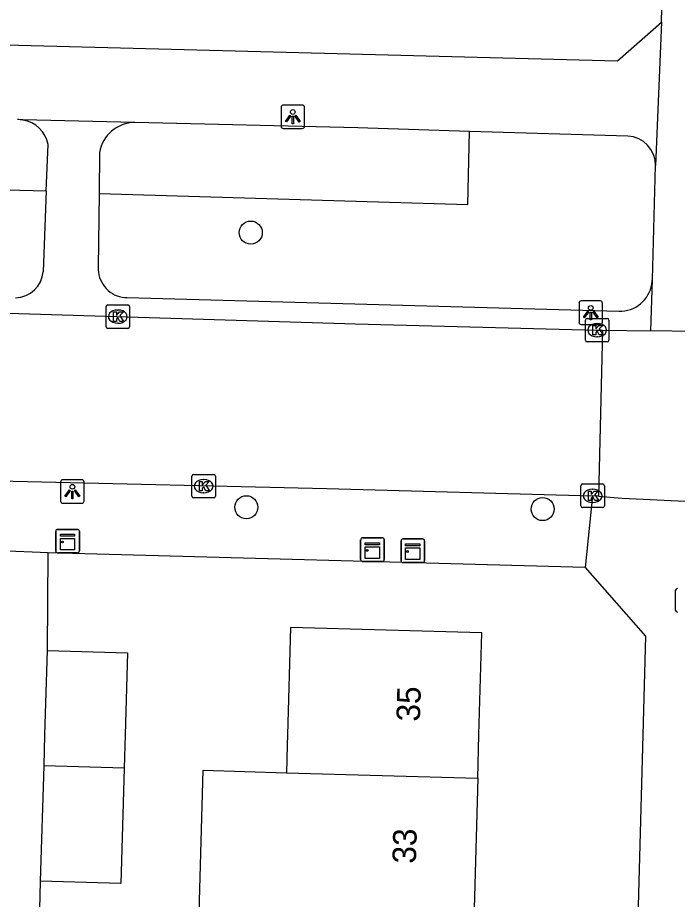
# Model space of a CAD drawing. Extents: x 162026 to 163499, y 387297 to 388169.
# Drawn here: x 162856.55 to 162884.55, y 387743.02 to 387780.44 of the extents above; entities that cross this region are included whole.
import ezdxf

# ---------------------------------------------------------------- set-up
doc = ezdxf.new("R2010")
doc.units = 0
for name, color, linetype in [('IMGEO_Boom', 7, 'Continuous'), ('IMGEO_Brandkraan', 7, 'Continuous'), ('IMGEO_Groenvoorziening', 7, 'Continuous'), ('IMGEO_Kast', 7, 'Continuous'), ('IMGEO_Kolk', 7, 'Continuous'), ('IMGEO_Lichtpunt', 7, 'Continuous'), ('IMGEO_Pand', 7, 'Continuous'), ('IMGEO_Pand_nummerreeks', 7, 'Continuous'), ('IMGEO_Rijbaan_lokaal_open', 7, 'Continuous'), ('IMGEO_Voetpad_open', 7, 'Continuous')]:
    doc.layers.add(name, color=color, linetype=linetype)

msp = doc.modelspace()

# ---------------------------------------------------------------- linework, layer by layer
at = {"layer": 'IMGEO_Boom'}
for centre in [(162866.445, 387771.321), (162866.259, 387759.664), (162878.831, 387759.587)]:
    msp.add_circle(centre, 0.489, dxfattribs=at)
at = {"layer": 'IMGEO_Brandkraan'}
msp.add_line((162884.474, 387755.289), (162884.474, 387756.141), dxfattribs=at)
msp.add_lwpolyline([(162884.474, 387755.289), (162884.474, 387756.141)], dxfattribs=at)
for centre, start, end in [((162884.551, 387756.139), 91.552, 178.448), ((162884.551, 387756.139), 91.552, 178.448), ((162884.551, 387755.291), 181.552, 268.448), ((162884.551, 387755.291), 181.552, 268.448)]:
    msp.add_arc(centre, 0.0765, start, end, dxfattribs=at)
at = {"layer": 'IMGEO_Groenvoorziening'}
for points in [[(162838.973, 387776.546), (162838.836, 387773.571), (162857.767, 387773.089)], [(162860.006, 387772.984), (162875.661, 387772.519), (162875.731, 387775.618)]]:
    msp.add_lwpolyline(points, dxfattribs=at)
at = {"layer": 'IMGEO_Kast'}
for p, q in [((162858.172, 387757.802), (162858.172, 387758.643)), ((162858.172, 387758.643), (162858.172, 387757.802)), ((162858.247, 387758.727), (162859.088, 387758.727)), ((162859.088, 387758.727), (162858.247, 387758.727)), ((162859.172, 387758.652), (162859.172, 387757.811)), ((162859.172, 387757.811), (162859.172, 387758.652)), ((162871.109, 387757.443), (162871.109, 387758.284)), ((162871.109, 387758.284), (162871.109, 387757.443)), ((162871.184, 387758.368), (162872.025, 387758.368)), ((162872.025, 387758.368), (162871.184, 387758.368)), ((162872.109, 387758.293), (162872.109, 387757.452)), ((162872.109, 387757.452), (162872.109, 387758.293)), ((162872.823, 387757.396), (162872.823, 387758.237)), ((162872.823, 387758.237), (162872.823, 387757.396)), ((162872.898, 387758.321), (162873.739, 387758.321)), ((162873.739, 387758.321), (162872.898, 387758.321)), ((162873.823, 387758.246), (162873.823, 387757.405)), ((162873.823, 387757.405), (162873.823, 387758.246)), ((162859.097, 387757.727), (162858.256, 387757.727)), ((162858.256, 387757.727), (162859.097, 387757.727)), ((162872.034, 387757.368), (162871.193, 387757.368)), ((162871.193, 387757.368), (162872.034, 387757.368)), ((162873.748, 387757.321), (162872.907, 387757.321)), ((162872.907, 387757.321), (162873.748, 387757.321))]:
    msp.add_line(p, q, dxfattribs=at)
for points in [[(162858.367, 387758.517), (162858.967, 387758.517), (162858.967, 387758.432), (162858.367, 387758.432), (162858.367, 387758.517)], [(162858.367, 387758.342), (162858.967, 387758.342), (162858.967, 387757.853), (162858.367, 387757.853), (162858.367, 387758.342)], [(162871.304, 387758.158), (162871.904, 387758.158), (162871.904, 387758.073), (162871.304, 387758.073), (162871.304, 387758.158)], [(162873.018, 387758.111), (162873.618, 387758.111), (162873.618, 387758.026), (162873.018, 387758.026), (162873.018, 387758.111)], [(162871.304, 387757.983), (162871.904, 387757.983), (162871.904, 387757.494), (162871.304, 387757.494), (162871.304, 387757.983)], [(162873.018, 387757.936), (162873.618, 387757.936), (162873.618, 387757.447), (162873.018, 387757.447), (162873.018, 387757.936)]]:
    msp.add_lwpolyline(points, dxfattribs=at)
for centre in [(162858.451, 387758.191), (162871.388, 387757.832), (162873.102, 387757.785)]:
    msp.add_circle(centre, 0.0377, dxfattribs=at)
for centre, start, end in [((162858.25, 387758.649), 92.4484, 184.2845), ((162858.25, 387758.649), 92.4484, 184.2845), ((162859.094, 387758.649), 2.4484, 94.2845), ((162859.094, 387758.649), 2.4484, 94.2845), ((162871.187, 387758.29), 92.4484, 184.2845), ((162871.187, 387758.29), 92.4484, 184.2845), ((162872.031, 387758.29), 2.4484, 94.2845), ((162872.031, 387758.29), 2.4484, 94.2845), ((162872.901, 387758.243), 92.4484, 184.2845), ((162872.901, 387758.243), 92.4484, 184.2845), ((162873.745, 387758.243), 2.4484, 94.2845), ((162873.745, 387758.243), 2.4484, 94.2845), ((162858.25, 387757.805), 182.4484, 274.2845), ((162858.25, 387757.805), 182.4484, 274.2845), ((162859.094, 387757.805), 272.4484, 4.2845), ((162859.094, 387757.805), 272.4484, 4.2845), ((162871.187, 387757.446), 182.4484, 274.2845), ((162871.187, 387757.446), 182.4484, 274.2845), ((162872.031, 387757.446), 272.4484, 4.2845), ((162872.031, 387757.446), 272.4484, 4.2845), ((162872.901, 387757.399), 182.4484, 274.2845), ((162872.901, 387757.399), 182.4484, 274.2845), ((162873.745, 387757.399), 272.4484, 4.2845), ((162873.745, 387757.399), 272.4484, 4.2845)]:
    msp.add_arc(centre, 0.0779, start, end, dxfattribs=at)
at = {"layer": 'IMGEO_Kolk'}
for p, q in [((162860.302, 387767.329), (162860.302, 387768.181)), ((162860.377, 387768.255), (162861.229, 387768.255)), ((162861.303, 387768.181), (162861.303, 387767.329)), ((162860.79, 387768.035), (162860.815, 387768.035)), ((162860.813, 387767.475), (162860.788, 387767.475)), ((162880.644, 387766.756), (162880.644, 387767.608)), ((162880.719, 387767.682), (162881.571, 387767.682)), ((162881.132, 387767.462), (162881.157, 387767.462)), ((162881.645, 387767.608), (162881.645, 387766.756)), ((162861.229, 387767.255), (162860.377, 387767.255)), ((162881.571, 387766.682), (162880.719, 387766.682)), ((162881.155, 387766.902), (162881.13, 387766.902)), ((162864.021, 387761.06), (162864.873, 387761.06)), ((162863.946, 387760.134), (162863.946, 387760.986)), ((162864.434, 387760.84), (162864.459, 387760.84)), ((162864.947, 387760.986), (162864.947, 387760.134)), ((162880.451, 387759.727), (162880.451, 387760.579)), ((162880.526, 387760.653), (162881.378, 387760.653)), ((162880.939, 387760.433), (162880.964, 387760.433)), ((162881.452, 387760.579), (162881.452, 387759.727)), ((162864.873, 387760.06), (162864.021, 387760.06)), ((162864.457, 387760.28), (162864.432, 387760.28)), ((162881.378, 387759.653), (162880.526, 387759.653)), ((162880.962, 387759.873), (162880.937, 387759.873))]:
    msp.add_line(p, q, dxfattribs=at)
for points in [[(162860.302, 387767.329), (162860.302, 387768.181)], [(162860.377, 387768.255), (162861.229, 387768.255)], [(162861.303, 387768.181), (162861.303, 387767.329)], [(162860.623, 387767.955), (162860.746, 387767.955), (162860.746, 387767.804), (162860.876, 387767.955), (162861.04, 387767.955), (162860.894, 387767.804), (162861.047, 387767.555), (162860.895, 387767.555), (162860.81, 387767.719), (162860.746, 387767.652), (162860.746, 387767.555), (162860.623, 387767.555), (162860.623, 387767.955)], [(162880.644, 387766.756), (162880.644, 387767.608)], [(162880.719, 387767.682), (162881.571, 387767.682)], [(162881.645, 387767.608), (162881.645, 387766.756)], [(162861.229, 387767.255), (162860.377, 387767.255)], [(162880.965, 387767.382), (162881.088, 387767.382), (162881.088, 387767.231), (162881.218, 387767.382), (162881.382, 387767.382), (162881.236, 387767.231), (162881.389, 387766.982), (162881.237, 387766.982), (162881.152, 387767.146), (162881.088, 387767.079), (162881.088, 387766.982), (162880.965, 387766.982), (162880.965, 387767.382)], [(162881.571, 387766.682), (162880.719, 387766.682)], [(162864.021, 387761.06), (162864.873, 387761.06)], [(162863.946, 387760.134), (162863.946, 387760.986)], [(162864.267, 387760.76), (162864.39, 387760.76), (162864.39, 387760.609), (162864.52, 387760.76), (162864.684, 387760.76), (162864.538, 387760.609), (162864.691, 387760.36), (162864.539, 387760.36), (162864.454, 387760.524), (162864.39, 387760.457), (162864.39, 387760.36), (162864.267, 387760.36), (162864.267, 387760.76)], [(162864.947, 387760.986), (162864.947, 387760.134)], [(162880.451, 387759.727), (162880.451, 387760.579)], [(162880.526, 387760.653), (162881.378, 387760.653)], [(162880.772, 387760.353), (162880.895, 387760.353), (162880.895, 387760.202), (162881.025, 387760.353), (162881.189, 387760.353), (162881.043, 387760.202), (162881.196, 387759.953), (162881.044, 387759.953), (162880.959, 387760.117), (162880.895, 387760.05), (162880.895, 387759.953), (162880.772, 387759.953), (162880.772, 387760.353)], [(162881.452, 387760.579), (162881.452, 387759.727)], [(162864.873, 387760.06), (162864.021, 387760.06)], [(162881.378, 387759.653), (162880.526, 387759.653)]]:
    msp.add_lwpolyline(points, dxfattribs=at)
for centre, start, end in [((162860.379, 387768.179), 91.552, 178.448), ((162860.379, 387768.179), 91.552, 178.448), ((162861.227, 387768.179), 1.552, 88.448), ((162861.227, 387768.179), 1.552, 88.448), ((162880.721, 387767.606), 91.552, 178.448), ((162880.721, 387767.606), 91.552, 178.448), ((162881.569, 387767.606), 1.552, 88.448), ((162881.569, 387767.606), 1.552, 88.448), ((162860.379, 387767.331), 181.552, 268.448), ((162860.379, 387767.331), 181.552, 268.448), ((162861.227, 387767.331), 271.552, 358.448), ((162861.227, 387767.331), 271.552, 358.448), ((162880.721, 387766.758), 181.552, 268.448), ((162880.721, 387766.758), 181.552, 268.448), ((162881.569, 387766.758), 271.552, 358.448), ((162881.569, 387766.758), 271.552, 358.448), ((162864.023, 387760.984), 91.552, 178.448), ((162864.023, 387760.984), 91.552, 178.448), ((162864.871, 387760.984), 1.552, 88.448), ((162864.871, 387760.984), 1.552, 88.448), ((162880.528, 387760.577), 91.552, 178.448), ((162880.528, 387760.577), 91.552, 178.448), ((162881.376, 387760.577), 1.552, 88.448), ((162881.376, 387760.577), 1.552, 88.448), ((162864.023, 387760.136), 181.552, 268.448), ((162864.023, 387760.136), 181.552, 268.448), ((162864.871, 387760.136), 271.552, 358.448), ((162864.871, 387760.136), 271.552, 358.448), ((162880.528, 387759.729), 181.552, 268.448), ((162880.528, 387759.729), 181.552, 268.448), ((162881.376, 387759.729), 271.552, 358.448), ((162881.376, 387759.729), 271.552, 358.448)]:
    msp.add_arc(centre, 0.0765, start, end, dxfattribs=at)
for centre, major_axis, ratio, start_param, end_param in [((162860.789, 387767.755), (-0.387, 0.002), 0.722429, 4.712389, 7.853982), ((162860.814, 387767.755), (-0.39, 0.002), 0.717154, 1.570796, 4.712389), ((162881.131, 387767.182), (-0.387, 0.002), 0.722429, 4.712389, 7.853982), ((162881.156, 387767.182), (-0.39, 0.002), 0.717154, 1.570796, 4.712389), ((162864.433, 387760.56), (-0.387, 0.002), 0.722429, 4.712389, 7.853982), ((162864.458, 387760.56), (-0.39, 0.002), 0.717154, 1.570796, 4.712389), ((162880.938, 387760.153), (-0.387, 0.002), 0.722429, 4.712389, 7.853982), ((162880.963, 387760.153), (-0.39, 0.002), 0.717154, 1.570796, 4.712389)]:
    msp.add_ellipse(centre, major_axis=major_axis, ratio=ratio, start_param=start_param, end_param=end_param, dxfattribs=at)
at = {"layer": 'IMGEO_Lichtpunt'}
for p, q in [((162867.731, 387776.641), (162867.731, 387775.834)), ((162867.731, 387776.641), (162867.731, 387775.834)), ((162868.633, 387776.736), (162867.825, 387776.736)), ((162868.633, 387776.736), (162867.825, 387776.736)), ((162868.727, 387775.834), (162868.727, 387776.641)), ((162868.727, 387775.834), (162868.727, 387776.641)), ((162867.825, 387775.74), (162868.633, 387775.74)), ((162867.825, 387775.74), (162868.633, 387775.74)), ((162880.375, 387768.325), (162880.375, 387767.518)), ((162880.375, 387768.325), (162880.375, 387767.518)), ((162881.277, 387768.42), (162880.469, 387768.42)), ((162881.277, 387768.42), (162880.469, 387768.42)), ((162881.371, 387767.518), (162881.371, 387768.325)), ((162881.371, 387767.518), (162881.371, 387768.325)), ((162880.469, 387767.424), (162881.277, 387767.424)), ((162880.469, 387767.424), (162881.277, 387767.424)), ((162858.375, 387760.735), (162858.375, 387759.928)), ((162858.375, 387760.735), (162858.375, 387759.928)), ((162859.277, 387760.83), (162858.469, 387760.83)), ((162859.277, 387760.83), (162858.469, 387760.83)), ((162859.371, 387759.928), (162859.371, 387760.735)), ((162859.371, 387759.928), (162859.371, 387760.735)), ((162858.469, 387759.834), (162859.277, 387759.834)), ((162858.469, 387759.834), (162859.277, 387759.834))]:
    msp.add_line(p, q, dxfattribs=at)
for points in [[(162868.105, 387776.305), (162868.144, 387776.277), (162867.956, 387776.015), (162867.918, 387776.042), (162868.105, 387776.305)], [(162868.207, 387776.257), (162868.254, 387776.257), (162868.254, 387775.935), (162868.207, 387775.935), (162868.207, 387776.257)], [(162868.317, 387776.277), (162868.355, 387776.304), (162868.542, 387776.042), (162868.503, 387776.014), (162868.317, 387776.277)], [(162880.749, 387767.989), (162880.788, 387767.961), (162880.6, 387767.699), (162880.562, 387767.726), (162880.749, 387767.989)], [(162880.851, 387767.941), (162880.898, 387767.941), (162880.898, 387767.619), (162880.851, 387767.619), (162880.851, 387767.941)], [(162880.961, 387767.961), (162880.999, 387767.988), (162881.186, 387767.726), (162881.147, 387767.698), (162880.961, 387767.961)], [(162858.749, 387760.399), (162858.788, 387760.371), (162858.6, 387760.109), (162858.562, 387760.136), (162858.749, 387760.399)], [(162858.851, 387760.351), (162858.898, 387760.351), (162858.898, 387760.029), (162858.851, 387760.029), (162858.851, 387760.351)], [(162858.961, 387760.371), (162858.999, 387760.398), (162859.186, 387760.136), (162859.147, 387760.108), (162858.961, 387760.371)]]:
    msp.add_lwpolyline(points, dxfattribs=at)
for centre in [(162868.23, 387776.439), (162880.874, 387768.123), (162858.874, 387760.533)]:
    msp.add_circle(centre, 0.0994, dxfattribs=at)
for centre, start, end in [((162867.825, 387776.641), 90, 180), ((162867.825, 387776.641), 90, 180), ((162868.633, 387776.641), 0, 90), ((162868.633, 387776.641), 0, 90), ((162867.825, 387775.834), 180, 270), ((162867.825, 387775.834), 180, 270), ((162868.633, 387775.834), 270, 0), ((162868.633, 387775.834), 270, 360), ((162880.469, 387768.325), 90, 180), ((162880.469, 387768.325), 90, 180), ((162881.277, 387768.325), 0, 90), ((162881.277, 387768.325), 0, 90), ((162880.469, 387767.518), 180, 270), ((162880.469, 387767.518), 180, 270), ((162881.277, 387767.518), 270, 0), ((162881.277, 387767.518), 270, 360), ((162858.469, 387760.735), 90, 180), ((162858.469, 387760.735), 90, 180), ((162859.277, 387760.735), 0, 90), ((162859.277, 387760.735), 0, 90), ((162858.469, 387759.928), 180, 270), ((162858.469, 387759.928), 180, 270), ((162859.277, 387759.928), 270, 0), ((162859.277, 387759.928), 270, 360)]:
    msp.add_arc(centre, 0.0946, start, end, dxfattribs=at)
at = {"layer": 'IMGEO_Pand'}
for points in [[(162876.077, 387748.17), (162876.129, 387750), (162876.252, 387754.332), (162868.13, 387754.563), (162868, 387750), (162867.988, 387749.566), (162867.955, 387748.401)], [(162857.671, 387748.693), (162857.711, 387750), (162857.82, 387753.591)], [(162857.82, 387753.591), (162861.217, 387753.485), (162861.117, 387750), (162861.077, 387748.597)], [(162857.523, 387743.799), (162857.671, 387748.693)], [(162861.077, 387748.597), (162860.937, 387743.696), (162857.523, 387743.799)], [(162861.077, 387748.597), (162857.671, 387748.693)], [(162867.783, 387742.352), (162864.252, 387742.452), (162864.424, 387748.501), (162867.955, 387748.401)], [(162867.955, 387748.401), (162876.077, 387748.17)], [(162876.077, 387748.17), (162875.905, 387742.121)]]:
    msp.add_lwpolyline(points, dxfattribs=at)
at = {"layer": 'IMGEO_Rijbaan_lokaal_open'}
for points in [[(162851.975, 387768.023), (162870.885, 387767.456), (162881.145, 387767.182), (162881.37, 387767.179)], [(162881.37, 387767.179), (162881.196, 387760.133)], [(162881.37, 387767.179), (162883.423, 387767.152)], [(162885.223, 387767.128), (162883.423, 387767.152)], [(162851.777, 387760.906), (162852.681, 387760.88), (162856.363, 387760.778), (162869.669, 387760.467), (162880.952, 387760.153)], [(162881.196, 387760.133), (162880.952, 387760.153)], [(162881.196, 387760.133), (162882.203, 387760.048), (162885.182, 387759.911), (162886.159, 387759.836)]]:
    msp.add_lwpolyline(points, dxfattribs=at)
at = {"layer": 'IMGEO_Voetpad_open'}
for points in [[(162883.88, 387780.251), (162884.424, 387803.745)], [(162833.854, 387779.874), (162882.011, 387778.611), (162883.88, 387780.251)], [(162883.88, 387780.251), (162883.624, 387774.17)], [(162861.523, 387775.995), (162856.776, 387776.1)], [(162875.731, 387775.618), (162870.994, 387775.762), (162861.523, 387775.995)], [(162882.445, 387775.415), (162875.731, 387775.618)], [(162857.767, 387773.089), (162857.841, 387775.064)], [(162860.025, 387774.72), (162860.006, 387772.984)], [(162883.489, 387769.331), (162883.624, 387774.17)], [(162857.767, 387773.089), (162857.639, 387769.662)], [(162860.006, 387772.984), (162859.973, 387769.857), (162859.973, 387769.746), (162859.983, 387769.636), (162860.002, 387769.526), (162860.032, 387769.42), (162860.071, 387769.316), (162860.119, 387769.216), (162860.175, 387769.12), (162860.24, 387769.03), (162860.313, 387768.947), (162860.393, 387768.87), (162860.479, 387768.8), (162860.572, 387768.739), (162860.669, 387768.686), (162860.771, 387768.642), (162860.876, 387768.607), (162860.984, 387768.582), (162861.094, 387768.566), (162861.179, 387768.561), (162882.07, 387767.989), (162882.193, 387767.991), (162882.316, 387768.004), (162882.437, 387768.027), (162882.555, 387768.062), (162882.67, 387768.107), (162882.78, 387768.162), (162882.885, 387768.226), (162882.984, 387768.3), (162883.076, 387768.382), (162883.16, 387768.472), (162883.235, 387768.569), (162883.302, 387768.673), (162883.359, 387768.782), (162883.407, 387768.896), (162883.443, 387769.014), (162883.47, 387769.134), (162883.485, 387769.256), (162883.489, 387769.331)], [(162883.423, 387767.152), (162883.489, 387769.331)], [(162880.952, 387760.153), (162880.635, 387757.102)], [(162857.851, 387757.733), (162855.784, 387757.814)], [(162857.82, 387753.591), (162857.851, 387757.733)], [(162880.635, 387757.102), (162857.851, 387757.733)], [(162880.635, 387757.102), (162883.195, 387754.192), (162883.081, 387750), (162881.884, 387705.909)], [(162857.464, 387741.411), (162857.523, 387743.799)]]:
    msp.add_lwpolyline(points, dxfattribs=at)
for centre, radius, start, end in [((162856.563, 387774.849), 1.269, 80.3261, 90.4854), ((162856.564, 387774.816), 1.301, 10.9783, 80.6033), ((162861.535, 387774.463), 1.532, 90.4562, 170.3483), ((162882.384, 387774.176), 1.24, 359.7112, 87.1695), ((162856.435, 387769.765), 1.208, 271.5055, 355.1237)]:
    msp.add_arc(centre, radius, start, end, dxfattribs=at)

# ---------------------------------------------------------------- texts
at = {"layer": 'IMGEO_Pand_nummerreeks'}
for s, rotation, p in [('35', 88.3701, (162873.623, 387750.562)), ('33', 88.3673, (162873.452, 387744.531))]:
    msp.add_text(s, height=1, rotation=rotation, dxfattribs=at).set_placement(p)

doc.saveas('drawing.dxf')
